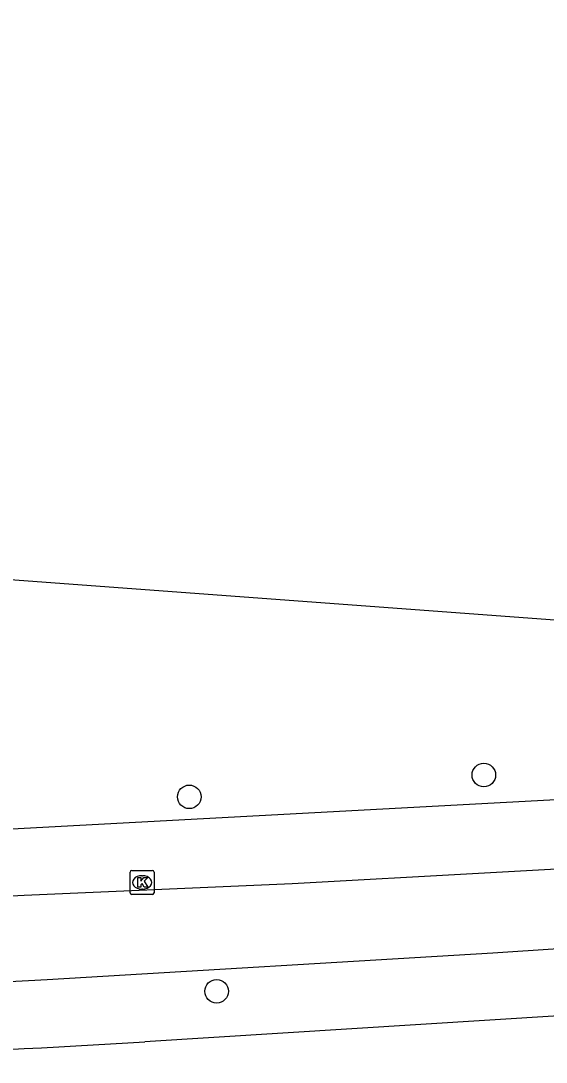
# Model space of a CAD drawing. Extents: x 160457 to 162082, y 388340 to 389736.
# Drawn here: x 161240.64 to 161262.46, y 388347.34 to 388390.57 of the extents above; entities that cross this region are included whole.
import ezdxf

# ---------------------------------------------------------------- set-up
doc = ezdxf.new("R2010")
doc.units = 0
for name, color, linetype in [('IMGEO_Berm_groen', 7, 'Continuous'), ('IMGEO_Boom', 7, 'Continuous'), ('IMGEO_Fietspad_gesloten', 7, 'Continuous'), ('IMGEO_Kolk', 7, 'Continuous'), ('IMGEO_Rijbaan_regionaal_gesloten', 7, 'Continuous'), ('IMGEO_Voetpad_open', 7, 'Continuous')]:
    doc.layers.add(name, color=color, linetype=linetype)

msp = doc.modelspace()

# ---------------------------------------------------------------- linework, layer by layer
at = {"layer": 'IMGEO_Berm_groen'}
msp.add_lwpolyline([(161183.043, 388370.238), (161188.333, 388363.513), (161204.201, 388360.29), (161227.477, 388368.326), (161265.062, 388365.54), (161284.982, 388367.185), (161286.613, 388376.227), (161280.784, 388383.56), (161291.75, 388408.466)], dxfattribs=at)
at = {"layer": 'IMGEO_Boom'}
for centre in [(161259.867, 388359.263), (161247.638, 388358.356), (161248.774, 388350.285)]:
    msp.add_circle(centre, 0.489, dxfattribs=at)
at = {"layer": 'IMGEO_Fietspad_gesloten'}
for points in [[(161285.376, 388356.678), (161285.131, 388356.626), (161284.89, 388356.58), (161267.886, 388355.634), (161251.907, 388354.745), (161240.785, 388354.262), (161232.119, 388353.801), (161226.721, 388353.692), (161208.568, 388353.62), (161195.448, 388353.567), (161173.194, 388353.478), (161161.193, 388353.478), (161147.808, 388353.478), (161145.264, 388353.462), (161143.372, 388353.547), (161140.061, 388353.959), (161131.462, 388355.184), (161119.244, 388356.924), (161116.788, 388357.151), (161114.188, 388357.317), (161110.453, 388357.605), (161106.726, 388357.841), (161099.015, 388358.057)], [(161268.59, 388352.425), (161260.238, 388351.862), (161241.743, 388350.761), (161234.721, 388350.388), (161229.848, 388350.233), (161225.582, 388350.097), (161212.755, 388350.083), (161198.393, 388350.04), (161178.79, 388350.055), (161162.4, 388349.944), (161148.233, 388349.931), (161143.838, 388349.966), (161143.561, 388349.977), (161143.283, 388349.99), (161143.006, 388350.005), (161134.505, 388351.264), (161120.717, 388353.2), (161115.33, 388353.952), (161106.819, 388354.454), (161104.335, 388354.571)]]:
    msp.add_lwpolyline(points, dxfattribs=at)
at = {"layer": 'IMGEO_Kolk'}
for p, q in [((161245.179, 388354.377), (161245.179, 388355.229)), ((161245.254, 388355.303), (161246.106, 388355.303)), ((161245.667, 388355.083), (161245.692, 388355.083)), ((161246.18, 388355.229), (161246.18, 388354.377)), ((161246.106, 388354.303), (161245.254, 388354.303)), ((161245.69, 388354.523), (161245.665, 388354.523))]:
    msp.add_line(p, q, dxfattribs=at)
for points in [[(161245.179, 388354.377), (161245.179, 388355.229)], [(161245.254, 388355.303), (161246.106, 388355.303)], [(161246.18, 388355.229), (161246.18, 388354.377)], [(161245.5, 388355.003), (161245.623, 388355.003), (161245.623, 388354.852), (161245.753, 388355.003), (161245.917, 388355.003), (161245.771, 388354.852), (161245.924, 388354.603), (161245.772, 388354.603), (161245.687, 388354.767), (161245.623, 388354.7), (161245.623, 388354.603), (161245.5, 388354.603), (161245.5, 388355.003)], [(161246.106, 388354.303), (161245.254, 388354.303)]]:
    msp.add_lwpolyline(points, dxfattribs=at)
for centre, start, end in [((161245.256, 388355.227), 91.552, 178.448), ((161245.256, 388355.227), 91.552, 178.448), ((161246.104, 388355.227), 1.552, 88.448), ((161246.104, 388355.227), 1.552, 88.448), ((161245.256, 388354.379), 181.552, 268.448), ((161245.256, 388354.379), 181.552, 268.448), ((161246.104, 388354.379), 271.552, 358.448), ((161246.104, 388354.379), 271.552, 358.448)]:
    msp.add_arc(centre, 0.0765, start, end, dxfattribs=at)
for centre, major_axis, ratio, start_param, end_param in [((161245.666, 388354.803), (-0.387, 0.002), 0.722429, 4.712389, 7.853982), ((161245.691, 388354.803), (-0.39, 0.002), 0.717154, 1.570796, 4.712389)]:
    msp.add_ellipse(centre, major_axis=major_axis, ratio=ratio, start_param=start_param, end_param=end_param, dxfattribs=at)
at = {"layer": 'IMGEO_Rijbaan_regionaal_gesloten'}
msp.add_lwpolyline([(161268.706, 388349.621), (161245.798, 388348.187)], dxfattribs=at)
msp.add_arc((161217.117, 388816.148), 468.839, 270.70084, 273.50719, dxfattribs=at)
at = {"layer": 'IMGEO_Voetpad_open'}
msp.add_lwpolyline([(161288.282, 388359.601), (161237.944, 388356.888)], dxfattribs=at)

doc.saveas('drawing.dxf')
